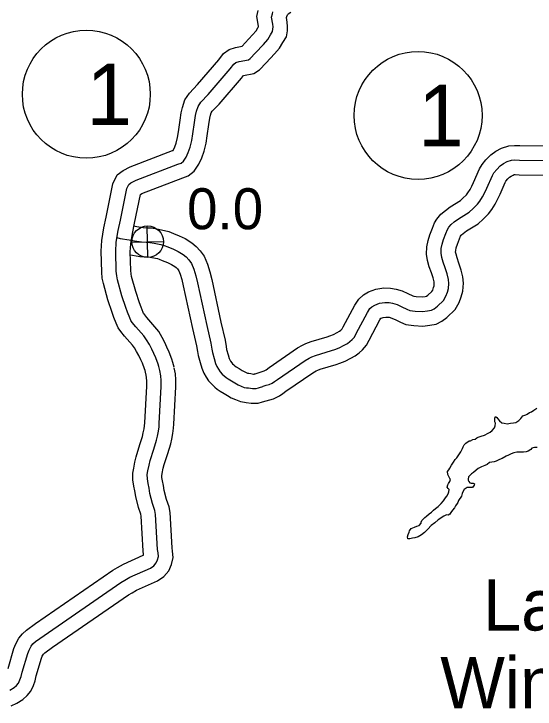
# Model space of a CAD drawing. Extents: x -83719 to 153526, y -11835 to 11446.
# Drawn here: x 6106.2 to 6285.5, y 921.2 to 1160.2 of the extents above; entities that cross this region are included whole.
import ezdxf

# ---------------------------------------------------------------- set-up
doc = ezdxf.new("R2010")
doc.units = 0
for name, color, linetype in [('Level 10', 7, 'Continuous'), ('Level 25', 7, 'Continuous'), ('Level 26', 7, 'Continuous'), ('Level 27', 7, 'Continuous'), ('Level 59', 7, 'Continuous'), ('Level 9', 7, 'Continuous')]:
    doc.layers.add(name, color=color, linetype=linetype)

msp = doc.modelspace()

# ---------------------------------------------------------------- linework, layer by layer
at = {"layer": 'Level 10'}
for points in [[(6151.61, 1036.41), (6151.32, 1037.6), (6151.14, 1038.12), (6150.42, 1040.08), (6149.86, 1041.3), (6149.15, 1042.73), (6148.43, 1044.18), (6147.73, 1045.34), (6146.99, 1046.31), (6144.31, 1049.36), (6142.99, 1051.03), (6142.05, 1052.27), (6141.43, 1053.83), (6140.62, 1055.84), (6139.99, 1057.58), (6138.57, 1061.86), (6137, 1067.55), (6136.64, 1069.31), (6136.42, 1071.34), (6136.23, 1078.56), (6136.44, 1082.26), (6137.15, 1086.59), (6137.95, 1090.27), (6140.3, 1101.79), (6141.8, 1104.83), (6143.77, 1106.33), (6146.23, 1107.56), (6160.82, 1113.18), (6160.96, 1113.23), (6161.09, 1113.42), (6161.57, 1114.44), (6162.03, 1115.78), (6162.5, 1117.66), (6162.79, 1119.65), (6163.37, 1123.6), (6163.75, 1126.17), (6164.17, 1128.05), (6165.06, 1130.61), (6166.57, 1132.91), (6169.37, 1135.86), (6176.7, 1144.41), (6178.31, 1146.51), (6180.25, 1147.94), (6182.44, 1148.66), (6184.68, 1149.1), (6185.71, 1150.18), (6188.34, 1153.01), (6189.49, 1154.39), (6190.25, 1155.55), (6190.33, 1155.68), (6190.29, 1156), (6189.78, 1159.31), (6190.28, 1161.39)], [(6161.32, 1038.78), (6160.93, 1040.39), (6160.57, 1041.46), (6159.66, 1043.91), (6158.88, 1045.61), (6158.11, 1047.17), (6157.21, 1048.99), (6156.02, 1050.95), (6154.74, 1052.64), (6151.99, 1055.77), (6150.9, 1057.15), (6150.83, 1057.24), (6150.71, 1057.55), (6149.96, 1059.4), (6149.44, 1060.85), (6148.14, 1064.77), (6146.73, 1069.87), (6146.53, 1070.84), (6146.4, 1072.01), (6146.24, 1078.41), (6146.4, 1081.18), (6146.97, 1084.73), (6147.73, 1088.2), (6149.76, 1098.14), (6150.27, 1098.4), (6164.32, 1103.81), (6166.19, 1104.49), (6168.26, 1106.16), (6169.81, 1108.47), (6170.85, 1110.67), (6171.63, 1112.94), (6172.33, 1115.74), (6172.68, 1118.22), (6173.26, 1122.15), (6173.58, 1124.33), (6173.8, 1125.31), (6174.1, 1126.16), (6174.43, 1126.68), (6176.8, 1129.16), (6184.48, 1138.11), (6185.16, 1139), (6188.79, 1139.71), (6190.73, 1140.95), (6192.99, 1143.32), (6195.85, 1146.4), (6197.54, 1148.43), (6198.76, 1150.29), (6199.92, 1152.3), (6200.31, 1154.37), (6200.37, 1155.87), (6200.21, 1157.32), (6199.96, 1158.88), (6199.98, 1158.93), (6200.06, 1159.26), (6200.32, 1159.86), (6200.39, 1159.97), (6200.58, 1160.16), (6201.49, 1160.8)], [(6192.3, 1037.47), (6192.32, 1037.48), (6192.52, 1037.57), (6192.93, 1037.86), (6194.05, 1038.65), (6203.74, 1045.35), (6205.43, 1046.26), (6206.66, 1046.91), (6208.41, 1047.55), (6213.95, 1049.19), (6214.93, 1049.54), (6216.08, 1049.96), (6217.36, 1050.65), (6218.21, 1051.12), (6218.63, 1051.43), (6218.99, 1051.75), (6219.12, 1051.9), (6219.49, 1052.63), (6223.45, 1060.02), (6224.79, 1062.16), (6226.42, 1063.59), (6228.17, 1064.63), (6230.74, 1065.58), (6233.49, 1065.99), (6235.76, 1065.95), (6237.63, 1065.6), (6239.76, 1064.96), (6241.73, 1064.05), (6243.46, 1063.25), (6243.74, 1063.12), (6244.6, 1063.03), (6246.65, 1062.9), (6247.69, 1063.01), (6248.13, 1063.1), (6248.59, 1063.46), (6249.97, 1064.77), (6250.25, 1065.26), (6250.57, 1066.1), (6250.73, 1066.67), (6250.8, 1067.44), (6250.72, 1068.03), (6250.42, 1069.43), (6249.81, 1071.2), (6249.08, 1073.27), (6248.49, 1075.38), (6248.13, 1077.53), (6248.17, 1080.09), (6248.68, 1082.31), (6249.27, 1084.24), (6250.16, 1086.57), (6250.9, 1088.31), (6251.68, 1089.66), (6252.99, 1091.35), (6254.59, 1092.62), (6256.3, 1093.88), (6259.8, 1096.01), (6260.66, 1096.82), (6261.83, 1097.99), (6262.33, 1098.68), (6263.1, 1099.83), (6263.7, 1100.98), (6264.29, 1102.26), (6266.3, 1106.86), (6267.2, 1108.36), (6268.51, 1110), (6270.2, 1111.78), (6272, 1112.98), (6273.9, 1114.01), (6276.4, 1114.83), (6278.41, 1114.96), (6280.22, 1114.89), (6310.76, 1114.63)], [(6195.48, 1027.91), (6197.59, 1028.91), (6198.7, 1029.7), (6199.78, 1030.45), (6208.99, 1036.81), (6210.15, 1037.45), (6210.72, 1037.75), (6211.56, 1038.05), (6217.06, 1039.68), (6218.33, 1040.14), (6220.18, 1040.81), (6222.15, 1041.87), (6223.62, 1042.68), (6224.93, 1043.65), (6226.09, 1044.68), (6227.48, 1046.27), (6228.36, 1048.01), (6232.11, 1055.01), (6232.44, 1055.54), (6232.49, 1055.57), (6233.24, 1055.84), (6234.15, 1055.98), (6234.74, 1055.97), (6235.27, 1055.87), (6236.21, 1055.59), (6237.52, 1054.98), (6239.19, 1054.2), (6240.99, 1053.35), (6243.79, 1053.06), (6246.87, 1052.87), (6249.22, 1053.12), (6251.42, 1053.57), (6253.4, 1054.54), (6255.1, 1055.85), (6257.96, 1058.56), (6259.33, 1061.01), (6260.06, 1062.92), (6260.61, 1064.83), (6260.85, 1067.66), (6260.58, 1069.74), (6260.06, 1072.13), (6259.25, 1074.49), (6258.62, 1076.28), (6258.26, 1077.57), (6258.14, 1078.29), (6258.15, 1078.87), (6258.35, 1079.72), (6258.74, 1081), (6259.43, 1082.82), (6259.86, 1083.82), (6260.01, 1084.08), (6260.15, 1084.26), (6260.67, 1084.67), (6261.88, 1085.57), (6265.88, 1088.01), (6267.6, 1089.62), (6269.47, 1091.48), (6270.56, 1092.99), (6271.71, 1094.72), (6272.68, 1096.58), (6273.41, 1098.18), (6275.21, 1102.27), (6275.44, 1102.66), (6276.05, 1103.42), (6276.66, 1104.06), (6277.19, 1104.41), (6277.88, 1104.79), (6278.3, 1104.93), (6278.56, 1104.94), (6280.01, 1104.89), (6310.75, 1104.63)], [(6147.38, 1087.29), (6148.54, 1087.12), (6150.71, 1086.75), (6151.99, 1086.68), (6153.55, 1086.58), (6155.38, 1086.31), (6158.02, 1085.77), (6159.55, 1085.32), (6161.13, 1084.66), (6163.09, 1083.84), (6165.15, 1082.91), (6167.37, 1081.52), (6168.97, 1080.24), (6170.25, 1078.77), (6171.67, 1076.85), (6172.81, 1074.15), (6173.63, 1071.47), (6174.25, 1068.89), (6177.44, 1054.18), (6178.84, 1048.03), (6179.24, 1045.79), (6179.39, 1044.86), (6179.88, 1043.01), (6180.26, 1041.7), (6180.46, 1041.23), (6180.75, 1040.75), (6181.13, 1040.2), (6181.38, 1039.91), (6181.83, 1039.51), (6182.23, 1039.18), (6182.65, 1038.89), (6183.67, 1038.29), (6184.77, 1037.62), (6185.69, 1037.09), (6186.28, 1036.8), (6186.59, 1036.69), (6186.99, 1036.63), (6187.69, 1036.51), (6188.6, 1036.37), (6188.8, 1036.37), (6188.91, 1036.4), (6189.18, 1036.48), (6192.3, 1037.47)], [(6146.19, 1077.36), (6146.97, 1077.24), (6149.59, 1076.8), (6151.38, 1076.7), (6152.49, 1076.63), (6153.65, 1076.46), (6155.6, 1076.06), (6156.2, 1075.88), (6157.27, 1075.44), (6159.1, 1074.67), (6160.42, 1074.08), (6161.57, 1073.35), (6162.02, 1072.99), (6162.45, 1072.51), (6162.92, 1071.86), (6163.4, 1070.73), (6163.98, 1068.84), (6164.5, 1066.67), (6167.68, 1052.01), (6169.04, 1046.04), (6169.38, 1044.12), (6169.6, 1042.77), (6170.25, 1040.33), (6170.82, 1038.36), (6171.53, 1036.67), (6172.35, 1035.33), (6173.21, 1034.06), (6174.27, 1032.86), (6175.34, 1031.9), (6176.19, 1031.21), (6177.22, 1030.48), (6178.52, 1029.71), (6179.67, 1029.02), (6181, 1028.25), (6182.4, 1027.57), (6184.21, 1026.92), (6185.48, 1026.75), (6186.05, 1026.65), (6187.86, 1026.36), (6190.27, 1026.39), (6191.7, 1026.8), (6195.48, 1027.91)], [(6105.3, 922.38), (6107.2, 923.27), (6109.37, 924.54), (6110.78, 925.85), (6112.06, 927.41), (6112.93, 929.28), (6113.58, 930.98), (6113.94, 932.61), (6115.72, 938.71), (6115.99, 939.38), (6116.37, 940.09), (6116.39, 940.11), (6116.83, 940.5), (6119.52, 942.48), (6145.66, 960.53), (6146.85, 961.21), (6148.37, 962.06), (6155.62, 965.29), (6157.74, 966.73), (6159.46, 968.75), (6160.42, 970.86), (6160.96, 973.29), (6160.78, 975.51), (6160.62, 976.61), (6159.94, 988.73), (6159.58, 990.7), (6158.74, 993.28), (6157.92, 996.4), (6157.66, 998.09), (6157.29, 999.7), (6157.13, 1000.79), (6157.12, 1001.42), (6157.26, 1002.18), (6157.6, 1004.08), (6157.88, 1005.26), (6159.13, 1009.07), (6160.16, 1012.42), (6160.49, 1013.99), (6160.93, 1015.9), (6161.14, 1017.78), (6161.2, 1019.11), (6161.93, 1032), (6161.92, 1034.34), (6161.78, 1036.43), (6161.38, 1038.53)], [(6104.26, 935.12), (6106.26, 941.99), (6106.91, 943.59), (6107.98, 945.62), (6109.16, 947.08), (6110.57, 948.31), (6113.71, 950.62), (6140.3, 968.98), (6141.91, 969.91), (6143.9, 971.01), (6150.74, 974.07), (6150.86, 974.15), (6150.84, 974.36), (6150.66, 975.59), (6149.99, 987.55), (6149.86, 988.25), (6149.14, 990.46), (6148.12, 994.34), (6147.83, 996.19), (6147.45, 997.84), (6147.13, 1000.02), (6147.12, 1002.32), (6147.43, 1003.97), (6147.8, 1006.08), (6148.24, 1007.96), (6149.6, 1012.11), (6150.46, 1014.91), (6150.72, 1016.15), (6151.06, 1017.58), (6151.16, 1018.57), (6151.22, 1019.64), (6151.93, 1032.25), (6151.92, 1033.98), (6151.84, 1035.16), (6151.56, 1036.66)]]:
    msp.add_lwpolyline(points, dxfattribs=at)
at = {"layer": 'Level 26'}
for p, q in [((6152.33, 1076.41), (6152.08, 1087.26)), ((6146.78, 1081.71), (6157.63, 1081.96))]:
    msp.add_line(p, q, dxfattribs=at)
msp.add_circle((6152.21, 1081.84), 5.43, dxfattribs=at)
at = {"layer": 'Level 27'}
for centre in [(6131.15, 1132.55), (6245.21, 1125.26)]:
    msp.add_circle(centre, 22, dxfattribs=at)
at = {"layer": 'Level 59'}
for points in [[(6156.47, 1037.6), (6156.13, 1039), (6155.85, 1039.79), (6155.04, 1041.99), (6154.37, 1043.46), (6153.63, 1044.95), (6152.82, 1046.58), (6151.88, 1048.15), (6150.87, 1049.48), (6148.15, 1052.56), (6146.94, 1054.09), (6146.44, 1054.76), (6146.07, 1055.69), (6145.29, 1057.62), (6144.72, 1059.22), (6143.36, 1063.31), (6141.86, 1068.71), (6141.59, 1070.08), (6141.41, 1071.68), (6141.24, 1078.48), (6141.42, 1081.72), (6142.06, 1085.66), (6142.84, 1089.23), (6145.07, 1100.16), (6145.76, 1101.56), (6146.42, 1102.07), (6148.25, 1102.98), (6162.57, 1108.5), (6163.7, 1108.9), (6164.53, 1109.58), (6165.45, 1110.95), (6166.21, 1112.55), (6166.83, 1114.36), (6167.42, 1116.7), (6167.74, 1118.94), (6168.31, 1122.88), (6168.66, 1125.25), (6168.99, 1126.68), (6169.58, 1128.39), (6170.5, 1129.79), (6173.08, 1132.51), (6180.59, 1141.26), (6181.85, 1142.9), (6182.57, 1143.44), (6183.7, 1143.82), (6186.9, 1144.43), (6187.53, 1144.84), (6189.35, 1146.75), (6192.09, 1149.7), (6193.52, 1151.41), (6194.51, 1152.92), (6195.17, 1154.06), (6195.33, 1154.92), (6195.36, 1155.69), (6195.25, 1156.66), (6194.87, 1159.09), (6195.13, 1160.16), (6195.32, 1160.9)], [(6191.82, 1032.12), (6191.97, 1032.22), (6193, 1032.5), (6193.99, 1032.74), (6195.06, 1033.24), (6195.82, 1033.78), (6196.91, 1034.55), (6206.37, 1041.08), (6207.79, 1041.86), (6208.69, 1042.33), (6209.98, 1042.8), (6215.5, 1044.43), (6216.63, 1044.84), (6218.13, 1045.38), (6219.75, 1046.26), (6220.92, 1046.9), (6221.78, 1047.54), (6222.54, 1048.21), (6223.3, 1049.08), (6223.93, 1050.32), (6227.78, 1057.52), (6228.64, 1058.89), (6229.37, 1059.53), (6230.33, 1060.1), (6231.99, 1060.71), (6233.82, 1060.99), (6235.25, 1060.96), (6236.45, 1060.73), (6237.99, 1060.28), (6239.62, 1059.52), (6241.33, 1058.73), (6242.36, 1058.23), (6244.19, 1058.04), (6246.76, 1057.89), (6248.46, 1058.07), (6249.79, 1058.34), (6250.75, 1058.81), (6251.84, 1059.65), (6253.96, 1061.67), (6254.79, 1063.14), (6255.31, 1064.51), (6255.67, 1065.75), (6255.83, 1067.55), (6255.65, 1068.88), (6255.24, 1070.78), (6254.53, 1072.85), (6253.85, 1074.78), (6253.37, 1076.48), (6253.13, 1077.91), (6253.16, 1079.48), (6253.51, 1081.02), (6254, 1082.62), (6254.79, 1084.69), (6255.38, 1086.06), (6255.84, 1086.87), (6256.57, 1087.81), (6257.63, 1088.65), (6259.09, 1089.72), (6262.84, 1092.01), (6264.13, 1093.22), (6265.65, 1094.73), (6266.45, 1095.84), (6267.4, 1097.28), (6268.19, 1098.78), (6268.85, 1100.22), (6270.76, 1104.57), (6271.32, 1105.51), (6272.28, 1106.71), (6273.43, 1107.92), (6274.59, 1108.69), (6275.89, 1109.4), (6277.35, 1109.88), (6278.48, 1109.95), (6280.12, 1109.89), (6310.75, 1109.63)], [(6141.68, 1083.3), (6142.83, 1083.02), (6145.82, 1082.47), (6147.75, 1082.18), (6150.15, 1081.78), (6151.69, 1081.69), (6153.02, 1081.6), (6154.52, 1081.38), (6156.81, 1080.92), (6157.88, 1080.6), (6159.2, 1080.05), (6161.09, 1079.25), (6162.78, 1078.49), (6164.47, 1077.44), (6165.49, 1076.62), (6166.35, 1075.64), (6167.3, 1074.36), (6168.1, 1072.44), (6168.8, 1070.16), (6169.37, 1067.78), (6172.56, 1053.1), (6173.94, 1047.03), (6174.31, 1044.95), (6174.5, 1043.82), (6175.07, 1041.67), (6175.54, 1040.03), (6175.99, 1038.95), (6176.55, 1038.04), (6177.17, 1037.13), (6177.83, 1036.39), (6178.58, 1035.71), (6179.21, 1035.2), (6179.94, 1034.68), (6181.1, 1034), (6182.22, 1033.32), (6183.35, 1032.67), (6184.34, 1032.18), (6185.4, 1031.8), (6186.23, 1031.69), (6186.87, 1031.58), (6188.23, 1031.36), (6189.53, 1031.38), (6190.3, 1031.6), (6190.74, 1031.73), (6191.82, 1032.12)], [(6104.88, 927.7), (6106.37, 928.58), (6107.13, 929.28), (6107.79, 930.09), (6108.32, 931.23), (6108.78, 932.43), (6109.1, 933.87), (6110.99, 940.35), (6111.45, 941.49), (6112.18, 942.86), (6112.77, 943.59), (6113.7, 944.4), (6116.62, 946.55), (6142.98, 964.75), (6144.38, 965.56), (6146.14, 966.54), (6153.18, 969.68), (6154.37, 970.49), (6155.2, 971.46), (6155.66, 972.46), (6155.92, 973.63), (6155.81, 974.93), (6155.64, 976.1), (6154.97, 988.14), (6154.72, 989.47), (6153.94, 991.87), (6153.02, 995.37), (6152.75, 997.14), (6152.37, 998.77), (6152.13, 1000.4), (6152.12, 1001.87), (6152.34, 1003.07), (6152.7, 1005.08), (6153.06, 1006.61), (6154.36, 1010.59), (6155.31, 1013.67), (6155.6, 1015.07), (6155.99, 1016.74), (6156.15, 1018.18), (6156.21, 1019.38), (6156.93, 1032.13), (6156.92, 1034.16), (6156.81, 1035.8), (6156.47, 1037.6)]]:
    msp.add_lwpolyline(points, dxfattribs=at)
at = {"layer": 'Level 9'}
for points in [[(6244.74, 984.04), (6245.57, 984.28), (6246.23, 985.15), (6246.26, 985.49), (6246.49, 985.99), (6247.55, 987.03), (6248.11, 987.53), (6249.07, 988.3), (6249.84, 988.91), (6250.53, 989.55), (6251.23, 990.18), (6252.09, 990.86), (6253.18, 991.93), (6254.01, 992.8), (6254.64, 993.81), (6255.1, 994.44), (6255.53, 995.21), (6255.79, 995.92), (6255.92, 996.65), (6255.52, 996.98), (6255.25, 997.45), (6255.41, 998.28), (6255.64, 998.72), (6256.13, 999.45), (6256.4, 1000.09), (6256.19, 1000.49), (6255.79, 1001.12), (6255.42, 1001.82), (6255.31, 1002.92), (6255.74, 1003.49), (6256.17, 1004.06), (6256.73, 1005), (6257.43, 1006.1), (6258.02, 1007), (6258.52, 1007.57), (6259.01, 1008.21), (6259.44, 1008.98), (6259.94, 1009.65), (6260.49, 1010.79), (6260.76, 1011.39), (6261.12, 1012.06), (6261.68, 1012.66), (6262.74, 1013.4), (6263.21, 1013.47), (6264.01, 1013.88), (6264.9, 1013.95), (6265.43, 1014.42), (6265.83, 1014.72), (6266.93, 1015.06), (6268.03, 1015.37), (6269.26, 1016.01), (6270.05, 1016.45), (6270.65, 1017.02), (6271.51, 1017.86), (6271.7, 1018.59), (6271.87, 1019.46), (6271.66, 1019.96), (6271.56, 1020.53), (6271.59, 1021.26), (6271.85, 1021.73), (6272.32, 1021.47), (6272.69, 1021), (6273.19, 1020.3), (6273.96, 1019.64), (6274.8, 1019.44), (6275.83, 1019.22), (6277.03, 1019.46), (6278.03, 1019.56), (6278.79, 1019.77), (6279.88, 1020.44), (6280.55, 1021.14), (6281.24, 1022.05), (6282.24, 1022.32), (6282.77, 1022.63), (6283.5, 1023.16), (6284.16, 1023.43), (6285.06, 1023.94), (6286.09, 1024.61)], [(6286.13, 1011.13), (6285.3, 1011.16), (6284.37, 1010.92), (6283.94, 1010.45), (6283.08, 1009.92), (6282.35, 1009.68), (6281.42, 1009.51), (6280.48, 1009.5), (6279.85, 1009.5), (6279.12, 1009.53), (6278.15, 1009.32), (6277.26, 1008.98), (6276.26, 1008.54), (6275.46, 1008.1), (6274.14, 1007.3), (6273.21, 1006.96), (6272.11, 1006.48), (6271.41, 1006.25), (6269.81, 1005.97), (6268.95, 1005.3), (6268.12, 1004.96), (6266.99, 1004.49), (6265.86, 1003.95), (6265.24, 1003.28), (6264.31, 1002.54), (6263.64, 1002.03), (6263.11, 1001.66), (6262.55, 1000.99), (6262.39, 1000.29), (6262.42, 999.89), (6262.66, 999.39), (6263.03, 998.99), (6263.5, 998.83), (6264.13, 998.83), (6264.56, 998.6), (6264.53, 998.13), (6263.91, 997.36), (6263.61, 997.36), (6262.54, 997.35), (6262.07, 997.39), (6261.08, 996.71), (6260.62, 995.94), (6260.35, 995.31), (6260.09, 994.44), (6259.17, 992.93), (6258.94, 992.26), (6258.64, 991.83), (6258.12, 991.02), (6257.79, 990.42), (6257.06, 989.62), (6256.53, 988.78), (6256.17, 988.21), (6255.54, 987.91), (6254.94, 987.94), (6254.11, 987.56), (6252.18, 986.25), (6250.99, 985.24), (6249.7, 984.27), (6248.54, 983.06), (6247.48, 981.96), (6246.42, 981.08), (6245.19, 980.41), (6244.09, 980.13), (6243.33, 980), (6242.43, 979.72), (6241.67, 979.79), (6241.63, 980.45), (6241.86, 981.22), (6242.12, 981.99), (6242.25, 982.46), (6242.81, 983.26), (6243.44, 983.5), (6244.04, 983.7), (6244.74, 984.04)]]:
    msp.add_lwpolyline(points, dxfattribs=at)

# ---------------------------------------------------------------- texts
at = {"layer": 'Level 25'}
msp.add_text('0.0', height=14.08, dxfattribs=at).set_placement((6165.77, 1086.15))
at = {"layer": 'Level 27'}
for p in [(6131.15, 1121.99), (6245.21, 1114.7)]:
    msp.add_text('1', height=21.12, dxfattribs=at).set_placement(p)
at = {"layer": 'Level 9'}
for s, p in [('Lake', (6267.57, 948.22)), ('Windsor', (6252.85, 921.46))]:
    msp.add_text(s, height=17.6, dxfattribs=at).set_placement(p)

doc.saveas('drawing.dxf')
